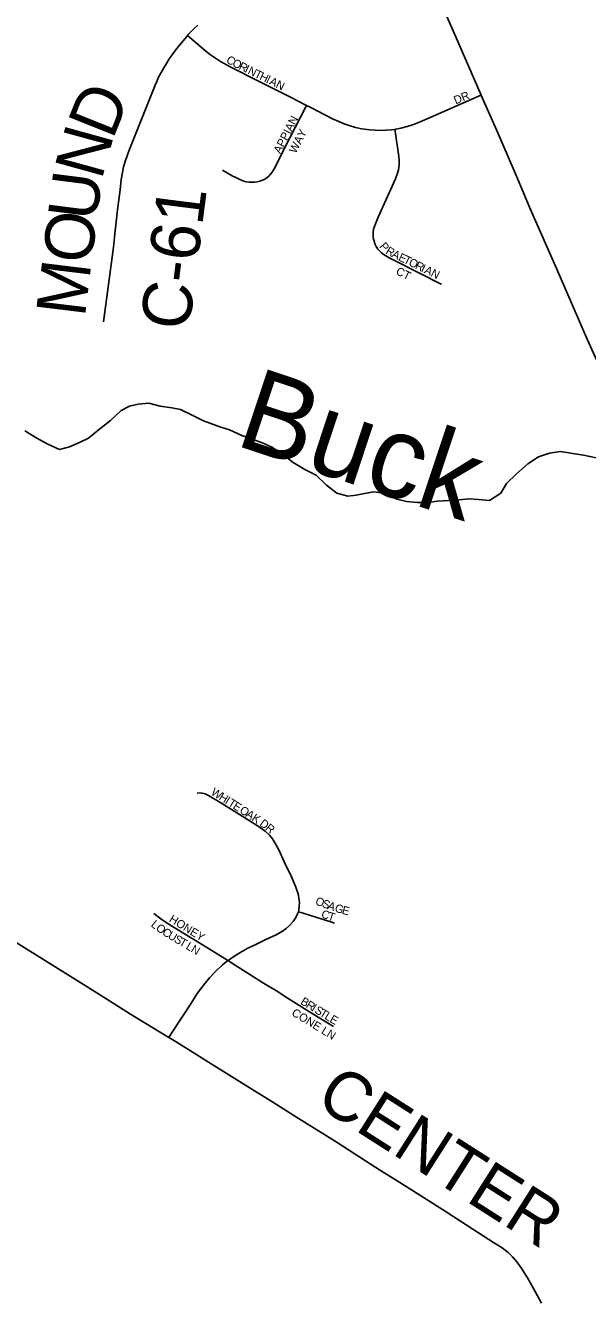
# Model space of a CAD drawing. Extents: x 1442749 to 1756758, y 235267 to 677782.
# Drawn here: x 1553409 to 1556835, y 561298 to 569056 of the extents above; entities that cross this region are included whole.
import ezdxf

# ---------------------------------------------------------------- set-up
doc = ezdxf.new("R2010")
doc.units = 0
for name, color, linetype in [('GM_X_County_Road', 7, 'Continuous'), ('GM_X_County_Road_Text', 7, 'Continuous'), ('GM_X_Minor_River', 7, 'Continuous'), ('GM_X_Minor_River_Text', 7, 'Continuous'), ('GM_X_State_Route', 7, 'Continuous'), ('GM_X_Township_Subdivision', 7, 'Continuous'), ('GM_X_Township_Subdivision_Text', 7, 'Continuous')]:
    doc.layers.add(name, color=color, linetype=linetype)

msp = doc.modelspace()

# ---------------------------------------------------------------- linework, layer by layer
at = {"layer": 'GM_X_County_Road'}
for points in [[(1554397.5, 568995.7), (1554403.4, 569002.9), (1554420.5, 569021.9), (1554439.5, 569040.5), (1554459.1, 569058)], [(1553885.1, 567250.6), (1553945.2, 567705.5), (1553954.4, 567786.9), (1553969.8, 567933.6), (1553985.4, 568055.1), (1553993, 568117.6), (1553999.5, 568160.2), (1554006.9, 568194.3), (1554016, 568226.4), (1554041.3, 568296.9), (1554199.5, 568692.2), (1554209.6, 568715.8), (1554218.8, 568737.7), (1554235.6, 568768.9), (1554251.6, 568797.3), (1554268.2, 568825.1), (1554285.2, 568852), (1554302.8, 568876.4), (1554330.5, 568913.1), (1554392.1, 568989.4), (1554397.5, 568995.7)], [(1552829.3, 563796.3), (1552931.1, 563735.8), (1553122.5, 563615.3), (1553368.7, 563458.6), (1553713.5, 563242.7), (1553882.9, 563136.1), (1554050, 563032.1), (1554178.3, 562952.7), (1554281.9, 562889.8)], [(1554281.9, 562889.8), (1554307.3, 562874.3), (1554407.8, 562812.5), (1554524.5, 562739.5), (1554805.6, 562564.7), (1554895, 562509.7), (1555066.3, 562400.2), (1555210.8, 562309.4), (1555308.3, 562248.8), (1555419, 562178.4), (1555573.3, 562078.7), (1555689.9, 562005.3), (1555828.3, 561917.2), (1555972.5, 561826.1), (1556061.1, 561769.9), (1556171.4, 561698.8), (1556262.8, 561640.9), (1556314.5, 561606.6), (1556350.4, 561578.8), (1556378.3, 561551.8), (1556403.5, 561522.1), (1556430.1, 561485.2), (1556468.8, 561424.7), (1556506.3, 561359.6), (1556555, 561270.3)]]:
    msp.add_lwpolyline(points, dxfattribs=at)
at = {"layer": 'GM_X_Minor_River'}
msp.add_lwpolyline([(1553405.3, 566586.1), (1553478.5, 566540.5), (1553546, 566505.1), (1553615.5, 566471.6), (1553678, 566488.4), (1553742.7, 566517.2), (1553793.3, 566542.3), (1553862.6, 566599.1), (1553927.7, 566649.9), (1553993.1, 566710.8), (1554043.7, 566735.9), (1554096.1, 566748.9), (1554160.4, 566755.6), (1554230.2, 566736.2), (1554300.1, 566726.8), (1554354, 566715.7), (1554425.5, 566682.2), (1554495, 566646.7), (1554548.7, 566627.6), (1554600.5, 566608.5), (1554652.3, 566591.4), (1554727.8, 566557.9), (1554781.5, 566538.8), (1554857.2, 566511.2), (1554910.8, 566486.1), (1554974.2, 566446.7), (1555041.2, 566393.2), (1555112.6, 566349.7), (1555180.1, 566316.3), (1555243, 566254.8), (1555306.1, 566205.5), (1555374, 566188.1), (1555424.2, 566193.1), (1555476.5, 566204.1), (1555532.9, 566215), (1555606.8, 566203.5), (1555672.3, 566170.1), (1555732.1, 566154.9), (1555798.2, 566149.6), (1555868.4, 566150.2), (1555918.6, 566157.2), (1555986.9, 566161.9), (1556053.1, 566166.6), (1556111.4, 566171.5), (1556169.4, 566168.3), (1556237.4, 566160.9), (1556306.5, 566205.7), (1556341.8, 566265.2), (1556401.1, 566324.1), (1556470.4, 566384.9), (1556535.4, 566427.8), (1556604, 566450.5), (1556670.4, 566459.2), (1556732.3, 566449.9), (1556810.3, 566438.4), (1556888.1, 566420.8)], dxfattribs=at)
at = {"layer": 'GM_X_State_Route'}
msp.add_lwpolyline([(1556929.6, 566928.8), (1556832.5, 567144.2), (1556647.3, 567571.7), (1556488.3, 567935.4), (1556402.6, 568137.7), (1556352.2, 568255.3), (1556280, 568420.3), (1556199.1, 568603), (1556186.4, 568632.2), (1556030, 568991), (1555904.2, 569279.6)], dxfattribs=at)
at = {"layer": 'GM_X_Township_Subdivision'}
for points in [[(1554397.5, 568995.7), (1554411.5, 568982.9), (1554507.9, 568899.2), (1554535.9, 568877.5), (1554566.5, 568856.4), (1554598.7, 568837.4), (1554656.1, 568804.9), (1554834.3, 568714.5), (1555027.9, 568617.9), (1555122, 568569.4)], [(1555660, 568422.9), (1555666.8, 568423.8), (1555696.1, 568429.5), (1555735.4, 568440.4), (1555773.2, 568452.7), (1555813.9, 568468.5), (1555857.9, 568487), (1556179.6, 568629.2), (1556186.4, 568632.2)], [(1554610.7, 568174), (1554669.1, 568140.7), (1554691.8, 568128.9), (1554716.5, 568117), (1554726.6, 568112.6), (1554739.7, 568107.9), (1554754.6, 568104.2), (1554771.1, 568101.3), (1554788.1, 568100.5), (1554805.2, 568101.7), (1554821.6, 568103.7), (1554838.4, 568107.6), (1554854, 568113.6), (1554867.6, 568120.5), (1554880.5, 568128.8), (1554891.7, 568137.9), (1554902.7, 568149.7), (1554912.3, 568162.1), (1554925.2, 568182.9), (1555022.7, 568375.9), (1555115.7, 568557.2), (1555122, 568569.4)], [(1555122, 568569.4), (1555144.5, 568557.9), (1555281.2, 568487.5), (1555318.9, 568470.9), (1555351.5, 568457.3), (1555381.3, 568447), (1555421.4, 568435), (1555459.8, 568427.1), (1555508, 568420.3), (1555541.2, 568417.7), (1555572.8, 568416.4), (1555606.9, 568418.1), (1555641, 568420.4), (1555660, 568422.9)], [(1555944, 567478.9), (1555938.2, 567481.9), (1555815.5, 567544.2), (1555646.2, 567630.4), (1555626.2, 567641.2), (1555595.5, 567659.4), (1555579.4, 567671.7), (1555566.2, 567683.6), (1555557.7, 567693.7), (1555551.4, 567702.8), (1555546.7, 567710.2), (1555541.2, 567721), (1555536.3, 567733.9), (1555533.5, 567743.5), (1555531, 567753.4), (1555528.5, 567769.3), (1555527.7, 567783.7), (1555528.2, 567797.7), (1555531, 567814.5), (1555536, 567831.2), (1555542.4, 567847.8), (1555559, 567888.9), (1555663.8, 568122), (1555678.7, 568162.6), (1555682.3, 568175.8), (1555684.7, 568189.9), (1555686.4, 568206.1), (1555686.9, 568232.5), (1555685, 568258.7), (1555661.5, 568413.1), (1555660, 568422.9)], [(1555072.6, 563655.5), (1555075.3, 563666.9), (1555078, 563688.8), (1555078.5, 563714.3), (1555076, 563736.6), (1555072.2, 563756.7), (1555068.2, 563771.2), (1555064, 563786.9), (1555057, 563805), (1555029.6, 563867.9), (1554986.3, 563960.1), (1554954.6, 564028.5), (1554933.3, 564068.8), (1554914.3, 564098.9), (1554896.1, 564121.2), (1554870.3, 564145.7), (1554842, 564167.3), (1554795.1, 564196.9), (1554600.7, 564318.8), (1554525.3, 564364.4), (1554517, 564368.9), (1554504.9, 564373.8), (1554495.8, 564376.6), (1554484.9, 564378.6), (1554475, 564379.3), (1554455, 564378.6)], [(1554190.7, 563644.3), (1554233.7, 563612.2), (1554266.6, 563590), (1554330.8, 563549.6), (1554491.9, 563452.4), (1554619.6, 563372.4), (1554643, 563357.8)], [(1554643, 563357.8), (1554644.4, 563358.9), (1554679.7, 563383.2), (1554721.7, 563409.1), (1554765, 563432.8), (1554818.1, 563458.8), (1554874.4, 563485.4), (1554936.1, 563515.8), (1554975.9, 563537.9), (1554997.1, 563552.4), (1555018.6, 563571.6), (1555040, 563595.6), (1555056.3, 563619.4), (1555067.3, 563642.4), (1555072.6, 563655.5)], [(1555072.6, 563655.5), (1555102, 563646.8), (1555217.1, 563611.1), (1555263.9, 563595.5), (1555292.7, 563586)], [(1554281.9, 562889.8), (1554295.4, 562910.2), (1554369.3, 563022.4), (1554412.2, 563088.3), (1554423.3, 563104.1), (1554456.4, 563156.7), (1554495.2, 563210.1), (1554530.7, 563253.5), (1554566.9, 563292), (1554610.3, 563332.7), (1554643, 563357.8)], [(1554643, 563357.8), (1554715.3, 563312.1), (1554776.5, 563273.4), (1554859.8, 563221), (1554938.5, 563173.3), (1555010.6, 563127.4), (1555107.6, 563066), (1555182.5, 563019), (1555239, 562985.5), (1555286.4, 562955.8)]]:
    msp.add_lwpolyline(points, dxfattribs=at)

# ---------------------------------------------------------------- texts
at = {"layer": 'GM_X_County_Road_Text'}
for s, rotation, p in [('D', 68.18269, (1553940.3, 568355.5)), ('N', 74.54647, (1553872.7, 568109.4)), ('U', 82.84696, (1553842.1, 567858.7)), ('C-61', 82.79058, (1554405.3, 567190.8)), ('O', 83.04307, (1553810.2, 567596.9)), ('M', 83.04349, (1553770.7, 567273.7)), ('CENTER', 327.45977, (1555166.4, 562483.5))]:
    msp.add_text(s, height=300, rotation=rotation, dxfattribs=at).set_placement(p)
at = {"layer": 'GM_X_Minor_River_Text'}
msp.add_text('Buck', height=499.98, rotation=341.59051, dxfattribs=at).set_placement((1554675.9, 566502.5))
at = {"layer": 'GM_X_Township_Subdivision_Text'}
for s, rotation, p in [('C', 329.08623, (1554628, 568833.7)), ('O', 332.87572, (1554665.2, 568811.7)), ('R', 333.78075, (1554705.1, 568791.2)), ('I', 333.73795, (1554740.6, 568773.7)), ('N', 333.72913, (1554760.3, 568764)), ('T', 333.74961, (1554799.8, 568744.5)), ('H', 333.76265, (1554831.4, 568728.9)), ('I', 333.73795, (1554870.8, 568709.5)), ('A', 333.72913, (1554890.6, 568699.7)), ('N', 333.75519, (1554930, 568680.3)), ('DR', 22.3908, (1556031.7, 568575)), ('APPIAN', 62.92624, (1554962, 568271.4)), ('WAY', 62.65199, (1555056.5, 568272.3)), ('P', 309.83357, (1555563.9, 567708.6)), ('R', 329.00545, (1555600.2, 567669.7)), ('A', 333.31913, (1555637.8, 567647.4)), ('E', 333.76684, (1555677.5, 567627.4)), ('T', 333.74036, (1555709.1, 567611.9)), ('CT', 333.44861, (1555662.2, 567542.9)), ('O', 333.78501, (1555740.7, 567596.3)), ('R', 333.78876, (1555780.1, 567576.9)), ('I', 333.73795, (1555815.6, 567559.4)), ('A', 333.78501, (1555835.4, 567549.7)), ('N', 333.78501, (1555874.9, 567530.2)), ('W', 327.51785, (1554535.3, 564372.3)), ('H', 327.51037, (1554583.6, 564341.6)), ('I', 327.50882, (1554620.7, 564318)), ('T', 327.51248, (1554639.2, 564306.2)), ('E', 327.52253, (1554668.9, 564287.3)), ('O', 327.51037, (1554709.7, 564261.3)), ('A', 327.50008, (1554746.8, 564237.7)), ('K', 327.50008, (1554784, 564214)), ('D', 324.07227, (1554831.5, 564183.7)), ('R', 320.21775, (1554866.5, 564158.5)), ('O', 339.82642, (1555171.7, 563700.7)), ('S', 339.80213, (1555212.9, 563685.5)), ('A', 339.78162, (1555246, 563673.3)), ('G', 343.32525, (1555290.5, 563657.1)), ('HONEY', 328.23945, (1554280.2, 563597.9)), ('C', 339.14554, (1555207.3, 563623.1)), ('T', 343.26252, (1555248, 563607.7)), ('E', 345.28166, (1555334.4, 563644)), ('L', 321.40847, (1554169.7, 563570.1)), ('O', 324.85097, (1554199.8, 563546.2)), ('C', 327.64517, (1554238, 563519.4)), ('U', 329.12959, (1554272.6, 563497.4)), ('S', 329.38392, (1554310.6, 563474.7)), ('T', 329.32671, (1554340.9, 563456.7)), ('L', 329.31974, (1554382.6, 563432)), ('N', 329.35371, (1554412.9, 563414)), ('B', 328.17611, (1555081, 563096.2)), ('R', 328.12845, (1555114.6, 563075.4)), ('I', 328.18713, (1555148.3, 563054.4)), ('S', 328.16695, (1555167, 563042.8)), ('CONE LN', 328.57126, (1555027.1, 563027.4)), ('T', 328.16695, (1555196.9, 563024.3)), ('L', 329.13366, (1555227.6, 563005.2)), ('E', 330.16684, (1555258.7, 562986.6))]:
    msp.add_text(s, height=50, rotation=rotation, dxfattribs=at).set_placement(p)

doc.saveas('drawing.dxf')
